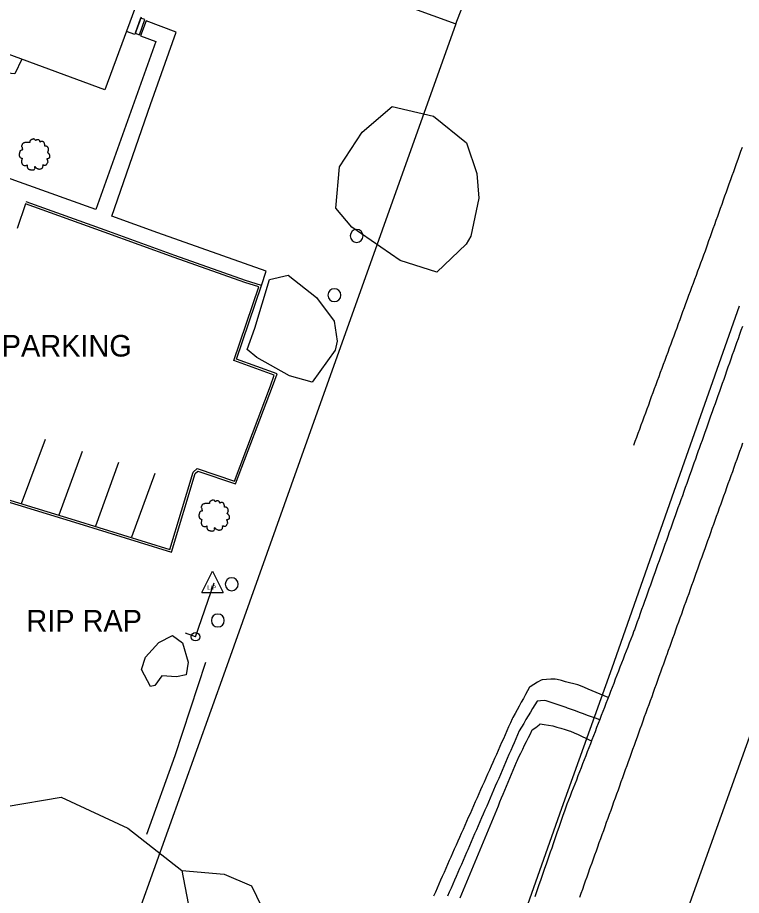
# Model space of a CAD drawing. Extents: x 1901471 to 1963503, y 756461 to 799997.
# Drawn here: x 1940428.7 to 1940596.2, y 779658.6 to 779861.8 of the extents above; entities that cross this region are included whole.
import ezdxf

# ---------------------------------------------------------------- set-up
doc = ezdxf.new("R2010")
doc.units = 0
for name, color, linetype in [('Default', 7, 'Continuous'), ('RD_EX_Bldg', 7, 'Continuous'), ('RD_EX_BldgApp', 7, 'Continuous'), ('RD_EX_Conc', 7, 'Continuous'), ('RD_EX_DR_ErosCtrl', 7, 'Continuous'), ('RD_EX_Fence_Other', 7, 'Continuous'), ('RD_EX_GuardRail', 7, 'Continuous'), ('RD_EX_H2O', 7, 'Continuous'), ('RD_EX_Misc', 7, 'Continuous'), ('RD_EX_Road', 7, 'Continuous'), ('RD_EX_UT', 7, 'Continuous'), ('RD_EX_VEG', 7, 'Continuous'), ('RD_HC_Cl', 7, 'Continuous')]:
    doc.layers.add(name, color=color, linetype=linetype)

# ---------------------------------------------------------------- blocks, each defined once
blk = doc.blocks.new('POST')
at = {"layer": 'Default'}
for start, end in [(90, 270), (270, 90)]:
    blk.add_arc((0, 0), 0.127, start, end, dxfattribs=at)
blk = doc.blocks.new('T2')
at = {"layer": 'RD_EX_VEG'}
for points in [[(0.05, 7.21), (-0.25, 7.24), (-0.57, 7.14), (-0.82, 7.04), (-1.05, 6.96), (-1.27, 6.86), (-1.57, 6.69), (-1.8, 6.49), (-1.92, 6.24), (-1.97, 6.01), (-2.02, 5.74), (-2.02, 5.56), (-2.15, 5.54), (-2.3, 5.56), (-2.55, 5.64), (-2.8, 5.64), (-3.05, 5.64), (-3.4, 5.61), (-3.75, 5.61), (-4.02, 5.56), (-4.35, 5.51), (-4.72, 5.39), (-5.07, 5.26), (-5.37, 5.01), (-5.62, 4.54), (-5.75, 4.19), (-5.9, 3.94), (-5.75, 3.49), (-5.57, 3.14), (-5.55, 2.94), (-5.47, 2.52), (-5.37, 2.29), (-5.25, 2.09), (-5.32, 2.07), (-5.7, 2.02), (-6, 1.92), (-6.42, 1.69), (-6.64, 1.47), (-6.74, 1.14), (-6.77, 0.79), (-6.87, 0.59), (-6.94, 0.32), (-6.97, 0.24), (-7.02, -0.08), (-6.92, -0.53), (-6.89, -0.88), (-6.77, -1.11), (-6.62, -1.28), (-6.44, -1.53), (-6.05, -1.76), (-5.72, -1.86), (-5.52, -1.88), (-5.7, -2.38), (-5.75, -2.73), (-5.87, -3.13), (-5.87, -3.21), (-5.92, -3.68), (-5.77, -4.01), (-5.7, -4.38), (-5.52, -4.61), (-5.25, -4.91), (-4.92, -5.13), (-4.42, -5.26), (-4.02, -5.23), (-3.45, -5.06), (-3.2, -4.98), (-3.22, -5.16), (-3.2, -5.53), (-3.2, -5.96), (-3.05, -6.28), (-2.95, -6.56), (-2.8, -6.81), (-2.47, -7.03), (-2.07, -7.11), (-1.65, -7.26), (-1.2, -7.33), (-0.7, -7.36), (-0.1, -7.21), (0.18, -7.08), (0.28, -6.91), (0.48, -6.53), (0.43, -6.31), (0.45, -5.71), (0.55, -5.88), (0.73, -6.23), (1.23, -6.53), (1.63, -6.71), (2.1, -6.86), (2.4, -6.93), (2.88, -6.86), (3.25, -6.78), (3.63, -6.66), (3.93, -6.38), (4.1, -6.11), (4.15, -5.83), (4.23, -5.46), (4.28, -5.28)], [(4.28, -5.28), (4.2, -5.11), (4.15, -4.86), (4.23, -4.88), (4.4, -4.93), (4.68, -5.06), (4.9, -5.13), (5.23, -5.11), (5.5, -5.01), (5.95, -4.73), (6.22, -4.26), (6.5, -3.86), (6.57, -3.53), (6.52, -3.31), (6.5, -2.81), (6.3, -2.56), (6.25, -2.43), (6.15, -2.03), (6.22, -1.98), (6.5, -1.93), (6.87, -1.81), (7.15, -1.68), (7.37, -1.51), (7.45, -1.28), (7.42, -0.88), (7.47, -0.48), (7.4, -0.33), (7.3, -0.18), (7.22, 0.02), (7.07, 0.17), (6.97, 0.32), (6.87, 0.42), (6.75, 0.57), (6.57, 0.69), (6.42, 0.74), (6.37, 0.89), (6.52, 1.09), (6.57, 1.19), (6.6, 1.42), (6.82, 1.77), (6.87, 2.17), (6.82, 2.59), (6.77, 2.87), (6.62, 3.14), (6.42, 3.39), (6.3, 3.56), (6.12, 3.69), (5.8, 3.81), (5.55, 3.86), (5.2, 3.86), (5, 3.91), (5.03, 3.96), (5.03, 4.11), (5.03, 4.39), (4.95, 4.84), (4.8, 5.34), (4.8, 5.36), (4.7, 5.61), (4.48, 5.81), (4.3, 5.91), (4.1, 6.04), (3.85, 6.06), (3.55, 6.06), (3.28, 6.01), (3.08, 5.91), (2.9, 5.79), (2.83, 5.94), (2.73, 6.24), (2.68, 6.39), (2.53, 6.56), (2.3, 6.76), (1.85, 6.89), (1.23, 6.81), (0.93, 6.61), (0.78, 6.44), (0.73, 6.56), (0.53, 6.76), (0.43, 6.94), (0.25, 7.06), (0.1, 7.16), (0, 7.21)]]:
    blk.add_spline(points, degree=3, dxfattribs=at)
blk = doc.blocks.new('GW')
at = {"layer": 'RD_EX_UT'}
blk.add_line((0, 0), (0, 5), dxfattribs=at)
blk.add_circle((0, 0), 2, dxfattribs=at)
blk = doc.blocks.new('LP')
at = {"layer": 'RD_EX_UT'}
for p, q in [((-5, -3.72), (0, 6.28)), ((0, 6.28), (5, -3.72)), ((-5, -3.72), (5, -3.72))]:
    blk.add_line(p, q, dxfattribs=at)
blk.add_text('L/P', height=2, dxfattribs=at).set_placement((-2.4, -2.44))

msp = doc.modelspace()

# ---------------------------------------------------------------- linework, layer by layer
at = {"layer": 'RD_EX_Bldg'}
msp.add_lwpolyline([(1940428.82, 780050.77), (1940454.3, 780041.41), (1940404.8, 779906.67), (1940463.6, 779885.07), (1940448.91, 779845.1), (1940413.48, 779858.12), (1940412.53, 779855.52), (1940388.81, 779864.24), (1940377.87, 779834.47), (1940354.48, 779843.07)], dxfattribs=at)
at = {"layer": 'RD_EX_BldgApp'}
msp.add_lwpolyline([(1940457.25, 779861.96), (1940455.81, 779857.92), (1940453.88, 779858.61)], dxfattribs=at)
msp.add_lwpolyline([(1940457.16, 779861.71), (1940455.91, 779858.21), (1940456.86, 779857.87), (1940458.11, 779861.37)], close=True, dxfattribs=at)
at = {"layer": 'RD_EX_Conc'}
for points in [[(1940485.12, 779799.82), (1940486.2, 779803.09), (1940461.15, 779811.99), (1940450.52, 779815.88), (1940459.42, 779841.74), (1940465.39, 779858.43), (1940458.43, 779861.08), (1940457.13, 779857.63), (1940460.66, 779856.31), (1940446.77, 779817.38), (1940425.03, 779825.19), (1940400.24, 779834.16), (1940406.67, 779851.91), (1940400.36, 779855.49), (1940398.69, 779858.34), (1940386.95, 779852.5), (1940388.03, 779849.64), (1940386.65, 779848.73), (1940387.92, 779846.06), (1940387.71, 779844.38), (1940394.21, 779841.02), (1940387.2, 779821.72), (1940384.56, 779814.49), (1940384.56, 779814.49)], [(1940425.98, 779749.85), (1940441.85, 779745.02), (1940464.27, 779738.07), (1940469.77, 779756.3), (1940470.37, 779756.85), (1940479.14, 779753.92), (1940487.64, 779776.42), (1940488.72, 779779.37), (1940479.36, 779782.77), (1940485.12, 779799.82), (1940481.41, 779801), (1940465.07, 779806.74), (1940448.92, 779812.62), (1940430.69, 779819.21)]]:
    msp.add_lwpolyline(points, dxfattribs=at)
at = {"layer": 'RD_EX_DR_ErosCtrl'}
msp.add_lwpolyline([(1940459.44, 779706.95), (1940457.39, 779710.89), (1940458.25, 779713.74), (1940461.37, 779717.18), (1940464.56, 779718.78), (1940466.84, 779717.12), (1940468.13, 779712.61), (1940467.7, 779709.7), (1940465.44, 779709.24), (1940462.04, 779709.41), (1940460.45, 779707.2)], close=True, dxfattribs=at)
for points in [[(1940565.36, 779704.42), (1940564.44, 779704.8), (1940563.52, 779705.19), (1940562.6, 779705.58), (1940561.67, 779705.96), (1940560.75, 779706.35), (1940559.83, 779706.74), (1940558.91, 779707.13), (1940558.33, 779707.37), (1940557.38, 779707.61), (1940556.43, 779707.85), (1940555.48, 779708.09), (1940554.53, 779708.34), (1940553.58, 779708.58), (1940553.07, 779708.71), (1940552.08, 779708.64), (1940551.09, 779708.57), (1940550.1, 779708.49), (1940549.83, 779708.47), (1940548.97, 779707.95), (1940548.12, 779707.43), (1940547.27, 779706.91), (1940547.16, 779706.84), (1940546.68, 779705.96), (1940546.2, 779705.09), (1940545.72, 779704.21), (1940545.24, 779703.33), (1940544.76, 779702.45), (1940544.28, 779701.58), (1940543.8, 779700.7), (1940543.32, 779699.82), (1940543.12, 779699.46), (1940542.71, 779698.55), (1940542.31, 779697.64), (1940541.9, 779696.72), (1940541.5, 779695.81), (1940541.09, 779694.9), (1940540.69, 779693.98), (1940540.28, 779693.07), (1940539.87, 779692.15), (1940539.47, 779691.24), (1940539.06, 779690.33), (1940538.66, 779689.41), (1940538.25, 779688.5), (1940537.85, 779687.58), (1940537.44, 779686.67), (1940537.04, 779685.76), (1940536.63, 779684.84), (1940536.22, 779683.93), (1940535.82, 779683.02), (1940535.41, 779682.1), (1940535.01, 779681.19), (1940534.6, 779680.27), (1940534.2, 779679.36), (1940533.79, 779678.45), (1940533.39, 779677.53), (1940532.98, 779676.62), (1940532.57, 779675.7), (1940532.17, 779674.79), (1940531.76, 779673.88), (1940531.36, 779672.96), (1940530.95, 779672.05), (1940530.55, 779671.14), (1940530.14, 779670.22), (1940529.74, 779669.31), (1940529.74, 779669.31), (1940529.33, 779668.39), (1940528.92, 779667.48), (1940528.58, 779666.69), (1940528.17, 779665.78), (1940527.77, 779664.86), (1940527.37, 779663.95), (1940526.96, 779663.03), (1940526.56, 779662.12), (1940526.16, 779661.21), (1940525.75, 779660.29), (1940525.35, 779659.38), (1940524.95, 779658.46)], [(1940531.13, 779658.08), (1940531.52, 779659), (1940531.9, 779659.92), (1940532.28, 779660.85), (1940532.66, 779661.77), (1940533.05, 779662.69), (1940533.43, 779663.62), (1940533.81, 779664.54), (1940534.19, 779665.46), (1940534.57, 779666.39), (1940534.96, 779667.31), (1940535.34, 779668.24), (1940535.72, 779669.16), (1940536.1, 779670.08), (1940536.49, 779671.01), (1940536.87, 779671.93), (1940537.25, 779672.85), (1940537.63, 779673.78), (1940538.02, 779674.7), (1940538.4, 779675.63), (1940538.78, 779676.55), (1940539.16, 779677.47), (1940539.55, 779678.4), (1940539.93, 779679.32), (1940540.31, 779680.24), (1940540.69, 779681.17), (1940541.07, 779682.09), (1940541.46, 779683.01), (1940541.84, 779683.94), (1940542.22, 779684.86), (1940542.22, 779684.86), (1940542.6, 779685.79), (1940542.99, 779686.71), (1940543.37, 779687.63), (1940543.75, 779688.56), (1940544.13, 779689.48), (1940544.26, 779689.79), (1940544.7, 779690.68), (1940545.14, 779691.58), (1940545.58, 779692.47), (1940546.02, 779693.36), (1940546.46, 779694.26), (1940546.9, 779695.15), (1940547.34, 779696.05), (1940547.77, 779696.92), (1940548.57, 779697.52), (1940549.36, 779698.12), (1940549.59, 779698.3), (1940550.55, 779698.16), (1940551.52, 779698.03), (1940552.55, 779697.89), (1940553.49, 779697.6), (1940554.42, 779697.31), (1940555.36, 779697.03), (1940556.3, 779696.74), (1940556.59, 779696.65), (1940557.49, 779696.24), (1940558.39, 779695.83), (1940559.29, 779695.41), (1940560.19, 779695), (1940561.1, 779694.58), (1940561.49, 779694.41)]]:
    msp.add_lwpolyline(points, dxfattribs=at)
at = {"layer": 'RD_EX_Fence_Other'}
for points in [[(1940463.44, 779884.65), (1940530.06, 779860.38), (1940544.99, 779898.87)], [(1940530.06, 779860.38), (1940495.97, 779764.89), (1940476.73, 779710.7), (1940430.27, 779581.01), (1940395.75, 779482.09), (1940305.04, 779237.32), (1940262.61, 779109.62), (1940227.51, 779010.24), (1940195.73, 778919.17), (1940168.86, 778847.55), (1940145.4, 778780.76), (1940114.18, 778694.63), (1940099.11, 778655.58), (1940168.92, 778659.37)]]:
    msp.add_lwpolyline(points, dxfattribs=at)
at = {"layer": 'RD_EX_GuardRail'}
msp.add_lwpolyline([(1940595.67, 779795.05), (1940580.56, 779752.14), (1940566.16, 779711.2), (1940554.51, 779678.73), (1940540.2, 779638.09), (1940527.97, 779603.77), (1940513.38, 779563.06), (1940498.06, 779520.78), (1940479.49, 779469.22), (1940461.13, 779417.34), (1940445.48, 779373.47), (1940425.16, 779315.87), (1940410.1, 779271.32)], dxfattribs=at)
at = {"layer": 'RD_EX_H2O'}
for points in [[(1940596.33, 779831.78), (1940596, 779830.84), (1940595.66, 779829.89), (1940595.32, 779828.95), (1940594.99, 779828.01), (1940594.65, 779827.07), (1940594.31, 779826.13), (1940593.98, 779825.19), (1940593.64, 779824.24), (1940593.3, 779823.3), (1940592.97, 779822.36), (1940592.63, 779821.42), (1940592.29, 779820.48), (1940591.96, 779819.54), (1940591.62, 779818.59), (1940591.28, 779817.65), (1940590.95, 779816.71), (1940590.61, 779815.77), (1940590.28, 779814.83), (1940589.94, 779813.89), (1940589.6, 779812.94), (1940589.27, 779812), (1940588.93, 779811.06), (1940588.59, 779810.12), (1940588.26, 779809.18), (1940587.92, 779808.24), (1940587.76, 779807.79), (1940587.41, 779806.85), (1940587.07, 779805.92), (1940586.72, 779804.98), (1940586.38, 779804.04), (1940586.03, 779803.1), (1940585.69, 779802.16), (1940585.34, 779801.22), (1940584.99, 779800.29), (1940584.65, 779799.35), (1940584.3, 779798.41), (1940583.96, 779797.47), (1940583.61, 779796.53), (1940583.27, 779795.59), (1940582.92, 779794.66), (1940582.58, 779793.72), (1940582.23, 779792.78), (1940581.89, 779791.84), (1940581.54, 779790.9), (1940581.2, 779789.96), (1940580.85, 779789.03), (1940580.51, 779788.09), (1940580.16, 779787.15), (1940579.82, 779786.21), (1940579.47, 779785.27), (1940579.13, 779784.33), (1940578.78, 779783.4), (1940578.44, 779782.46), (1940578.09, 779781.52), (1940577.74, 779780.58), (1940577.4, 779779.64), (1940577.05, 779778.7), (1940576.71, 779777.77), (1940576.36, 779776.83), (1940576.02, 779775.89), (1940575.67, 779774.95), (1940575.33, 779774.01), (1940574.98, 779773.07), (1940574.64, 779772.14), (1940574.29, 779771.2), (1940573.95, 779770.26), (1940573.6, 779769.32), (1940573.26, 779768.38), (1940572.91, 779767.44), (1940572.57, 779766.51), (1940572.22, 779765.57), (1940571.88, 779764.63), (1940571.53, 779763.69), (1940571.19, 779762.75)], [(1940563.38, 779699.29), (1940562.45, 779699.62), (1940561.52, 779699.96), (1940560.59, 779700.3), (1940559.66, 779700.64), (1940558.74, 779700.97), (1940557.81, 779701.31), (1940556.88, 779701.65), (1940555.95, 779701.99), (1940555.65, 779702.1), (1940554.72, 779702.4), (1940553.79, 779702.71), (1940552.86, 779703.02), (1940551.93, 779703.33), (1940551, 779703.64), (1940550.65, 779703.76), (1940549.66, 779703.66), (1940548.89, 779703.58), (1940548.38, 779702.72), (1940547.86, 779701.87), (1940547.35, 779701.01), (1940546.83, 779700.15), (1940546.32, 779699.3), (1940545.8, 779698.44), (1940545.29, 779697.58), (1940544.77, 779696.72), (1940544.38, 779695.8), (1940543.98, 779694.89), (1940543.58, 779693.97), (1940543.18, 779693.05), (1940542.79, 779692.13), (1940542.39, 779691.22), (1940541.99, 779690.3), (1940541.6, 779689.38), (1940541.2, 779688.46), (1940540.8, 779687.55), (1940540.4, 779686.63), (1940540.01, 779685.71), (1940539.61, 779684.79), (1940539.21, 779683.88), (1940538.82, 779682.96), (1940538.42, 779682.04), (1940538.02, 779681.12), (1940537.62, 779680.21), (1940537.23, 779679.29), (1940536.83, 779678.37), (1940536.43, 779677.45), (1940536.04, 779676.54), (1940535.64, 779675.62), (1940535.24, 779674.7), (1940534.85, 779673.78), (1940534.45, 779672.87), (1940534.05, 779671.95), (1940533.65, 779671.03), (1940533.26, 779670.11), (1940532.86, 779669.2), (1940532.57, 779668.53), (1940532.17, 779667.61), (1940531.77, 779666.7), (1940531.37, 779665.78), (1940530.98, 779664.86), (1940530.58, 779663.95), (1940530.18, 779663.03), (1940529.78, 779662.11), (1940529.38, 779661.2), (1940529.38, 779661.2), (1940528.98, 779660.28), (1940528.58, 779659.36), (1940528.18, 779658.45)]]:
    msp.add_lwpolyline(points, dxfattribs=at)
at = {"layer": 'RD_EX_Road'}
for points in [[(1940426.12, 779750.33), (1940442, 779745.49), (1940463.94, 779738.7), (1940469.33, 779756.58), (1940470.25, 779757.42), (1940478.84, 779754.55), (1940487.17, 779776.59), (1940488.08, 779779.07), (1940478.73, 779782.47), (1940484.49, 779799.5), (1940481.25, 779800.53), (1940464.9, 779806.27), (1940448.75, 779812.15), (1940430.52, 779818.74), (1940428.56, 779812.98)], [(1940596.41, 779790.32), (1940596.07, 779789.37), (1940595.74, 779788.43), (1940595.41, 779787.49), (1940595.07, 779786.55), (1940594.74, 779785.6), (1940594.4, 779784.66), (1940594.07, 779783.72), (1940593.74, 779782.78), (1940593.4, 779781.83), (1940593.07, 779780.89), (1940592.74, 779779.95), (1940592.4, 779779.01), (1940592.07, 779778.06), (1940591.73, 779777.12), (1940591.4, 779776.18), (1940591.07, 779775.24), (1940590.73, 779774.3), (1940590.4, 779773.35), (1940590.07, 779772.41), (1940589.73, 779771.47), (1940589.4, 779770.53), (1940589.06, 779769.58), (1940588.73, 779768.64), (1940588.4, 779767.7), (1940588.06, 779766.76), (1940587.73, 779765.81), (1940587.4, 779764.87), (1940587.06, 779763.93), (1940586.73, 779762.99), (1940586.39, 779762.04), (1940586.2, 779761.51), (1940585.87, 779760.57), (1940585.53, 779759.63), (1940585.2, 779758.68), (1940584.86, 779757.74), (1940584.52, 779756.8), (1940584.19, 779755.86), (1940583.85, 779754.92), (1940583.52, 779753.98), (1940583.18, 779753.04), (1940582.84, 779752.09), (1940582.51, 779751.15), (1940582.17, 779750.21), (1940581.83, 779749.27), (1940581.5, 779748.33), (1940581.16, 779747.39), (1940580.83, 779746.45), (1940580.49, 779745.5), (1940580.15, 779744.56), (1940579.82, 779743.62), (1940579.48, 779742.68), (1940579.15, 779741.74), (1940578.81, 779740.8), (1940578.47, 779739.86), (1940578.14, 779738.91), (1940577.8, 779737.97), (1940577.46, 779737.03), (1940577.13, 779736.09), (1940576.79, 779735.15), (1940576.46, 779734.21), (1940576.12, 779733.27), (1940575.78, 779732.32), (1940575.45, 779731.38), (1940575.11, 779730.44), (1940574.78, 779729.5), (1940574.44, 779728.56), (1940574.1, 779727.62), (1940573.77, 779726.68), (1940573.43, 779725.73), (1940573.09, 779724.79), (1940572.76, 779723.85), (1940572.42, 779722.91), (1940572.09, 779721.97), (1940571.75, 779721.03), (1940571.41, 779720.09), (1940571.32, 779719.83), (1940570.96, 779718.89), (1940570.6, 779717.96), (1940570.24, 779717.03), (1940569.88, 779716.1), (1940569.52, 779715.17), (1940569.16, 779714.23), (1940568.8, 779713.3), (1940568.44, 779712.37), (1940568.08, 779711.44), (1940567.71, 779710.5), (1940567.35, 779709.57), (1940566.99, 779708.64), (1940566.63, 779707.71), (1940566.27, 779706.77), (1940565.91, 779705.84), (1940565.55, 779704.91), (1940565.19, 779703.98), (1940564.83, 779703.04), (1940564.47, 779702.11), (1940564.11, 779701.18), (1940563.75, 779700.25), (1940563.39, 779699.31), (1940563.03, 779698.38), (1940562.66, 779697.45), (1940562.3, 779696.52), (1940561.94, 779695.58), (1940561.58, 779694.65), (1940561.22, 779693.72), (1940560.86, 779692.79), (1940560.5, 779691.85), (1940560.14, 779690.92), (1940559.78, 779689.99), (1940559.42, 779689.06), (1940559.06, 779688.13), (1940558.7, 779687.19), (1940558.34, 779686.26), (1940557.98, 779685.33), (1940557.61, 779684.4), (1940557.25, 779683.46), (1940556.89, 779682.53), (1940556.53, 779681.6), (1940556.17, 779680.67), (1940555.81, 779679.73), (1940555.54, 779679.04), (1940555.21, 779678.09), (1940554.89, 779677.15), (1940554.56, 779676.2), (1940554.23, 779675.26), (1940553.9, 779674.32), (1940553.58, 779673.37), (1940553.25, 779672.43), (1940552.92, 779671.48), (1940552.59, 779670.54), (1940552.27, 779669.59), (1940551.94, 779668.65), (1940551.61, 779667.7), (1940551.28, 779666.76), (1940550.96, 779665.82), (1940550.63, 779664.87), (1940550.3, 779663.93), (1940549.97, 779662.98), (1940549.65, 779662.04), (1940549.32, 779661.09), (1940548.99, 779660.15), (1940548.66, 779659.2), (1940548.34, 779658.26)], [(1940435.06, 779764.16), (1940429.51, 779749.3)], [(1940596.45, 779763.28), (1940596.11, 779762.34), (1940595.77, 779761.4), (1940595.43, 779760.46), (1940595.1, 779759.52), (1940594.76, 779758.58), (1940594.42, 779757.64), (1940594.08, 779756.7), (1940593.75, 779755.76), (1940593.41, 779754.81), (1940593.07, 779753.87), (1940592.74, 779752.93), (1940592.4, 779751.99), (1940592.06, 779751.05), (1940591.72, 779750.11), (1940591.39, 779749.17), (1940591.05, 779748.23), (1940590.71, 779747.28), (1940590.37, 779746.34), (1940590.04, 779745.4), (1940589.7, 779744.46), (1940589.36, 779743.52), (1940589.03, 779742.58), (1940588.69, 779741.64), (1940588.35, 779740.7), (1940588.01, 779739.76), (1940587.68, 779738.81), (1940587.34, 779737.87), (1940587, 779736.93), (1940586.66, 779735.99), (1940586.33, 779735.05), (1940585.99, 779734.11), (1940585.65, 779733.17), (1940585.31, 779732.23), (1940584.98, 779731.29), (1940584.64, 779730.34), (1940584.3, 779729.4), (1940583.97, 779728.46), (1940583.63, 779727.52), (1940583.29, 779726.58), (1940582.95, 779725.64), (1940582.62, 779724.7), (1940582.28, 779723.76), (1940581.94, 779722.81), (1940581.6, 779721.87), (1940581.27, 779720.93), (1940580.93, 779719.99), (1940580.59, 779719.05), (1940580.25, 779718.11), (1940579.92, 779717.17), (1940579.58, 779716.23), (1940579.24, 779715.29), (1940578.91, 779714.34), (1940578.79, 779714.03), (1940578.45, 779713.09), (1940578.12, 779712.15), (1940577.78, 779711.21), (1940577.44, 779710.27), (1940577.1, 779709.33), (1940576.76, 779708.39), (1940576.42, 779707.45), (1940576.08, 779706.5), (1940575.75, 779705.56), (1940575.41, 779704.62), (1940575.07, 779703.68), (1940574.73, 779702.74), (1940574.39, 779701.8), (1940574.05, 779700.86), (1940573.71, 779699.92), (1940573.38, 779698.98), (1940573.04, 779698.04), (1940572.7, 779697.1), (1940572.36, 779696.16), (1940572.02, 779695.22), (1940571.68, 779694.28), (1940571.35, 779693.34), (1940571.01, 779692.4), (1940570.67, 779691.45), (1940570.33, 779690.51), (1940569.99, 779689.57), (1940569.65, 779688.63), (1940569.31, 779687.69), (1940568.98, 779686.75), (1940568.64, 779685.81), (1940568.3, 779684.87), (1940567.96, 779683.93), (1940567.62, 779682.99), (1940567.28, 779682.05), (1940566.94, 779681.11), (1940566.61, 779680.17), (1940566.27, 779679.23), (1940565.93, 779678.29), (1940565.59, 779677.35), (1940565.25, 779676.4), (1940564.91, 779675.46), (1940564.58, 779674.52), (1940564.24, 779673.58), (1940563.9, 779672.64), (1940563.56, 779671.7), (1940563.22, 779670.76), (1940562.88, 779669.82), (1940562.54, 779668.88), (1940562.21, 779667.94), (1940561.87, 779667), (1940561.53, 779666.06), (1940561.19, 779665.12), (1940561.05, 779664.73), (1940560.71, 779663.79), (1940560.38, 779662.85), (1940560.04, 779661.9), (1940559.7, 779660.96), (1940559.37, 779660.02), (1940559.03, 779659.08), (1940558.69, 779658.14)], [(1940443.61, 779761.39), (1940438.24, 779746.64)], [(1940452.07, 779758.84), (1940446.69, 779744.09)], [(1940460.45, 779756.31), (1940455.07, 779741.56)]]:
    msp.add_lwpolyline(points, dxfattribs=at)
at = {"layer": 'RD_EX_UT'}
msp.add_lwpolyline([(1940469.86, 779718.5), (1940474.15, 779730.98)], dxfattribs=at)
at = {"layer": 'RD_EX_VEG'}
for points in [[(1940429.66, 779852.18), (1940428.02, 779848.77), (1940418.63, 779849.63), (1940410.15, 779852.88), (1940404.83, 779855.05), (1940402.89, 779857.93), (1940402.8, 779859.1)], [(1940472.2, 779712.57), (1940465.11, 779690.93), (1940458.55, 779672.68)], [(1940426.04, 779679.2), (1940438.75, 779681.36), (1940454.19, 779674.2), (1940466.69, 779664.4), (1940470, 779647.11), (1940464.51, 779618.95), (1940472.23, 779604.81), (1940461.49, 779576.52), (1940450.1, 779543.57), (1940431.27, 779503.54), (1940424.77, 779486.58)], [(1940466.69, 779664.4), (1940476.48, 779663.5), (1940482.79, 779660.86), (1940485.1, 779656.07), (1940482.87, 779635.65), (1940481.06, 779613.48), (1940477.99, 779602.75), (1940469.06, 779581.44), (1940450.2, 779543.87)]]:
    msp.add_lwpolyline(points, dxfattribs=at)
for points in [[(1940532.51, 779809.39), (1940525.67, 779802.93), (1940517.18, 779805.62), (1940506.04, 779813.29), (1940502.32, 779817.71), (1940503.15, 779827.28), (1940508.44, 779835.27), (1940515.38, 779841.28), (1940524.89, 779839.01), (1940532.53, 779832.85), (1940534.92, 779825.76), (1940535.38, 779820.01), (1940533.58, 779811.24)], [(1940502.17, 779784.86), (1940496.82, 779777.45), (1940491.58, 779778.86), (1940484.07, 779783.11), (1940481.83, 779785.03), (1940483.62, 779789.91), (1940486.95, 779801.2), (1940491.32, 779802.18), (1940497.89, 779797.01), (1940501.92, 779791.52), (1940502.65, 779786.9)]]:
    msp.add_lwpolyline(points, close=True, dxfattribs=at)
at = {"layer": 'RD_HC_Cl'}
msp.add_line((1941878.42, 783269.07), (1940045.23, 778152.54), dxfattribs=at)

# ---------------------------------------------------------------- block references
at = {"layer": 'RD_EX_Misc', "xscale": 11.811023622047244, "yscale": 11.811023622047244}
for p in [(1940507.15, 779811.29), (1940501.99, 779797.57), (1940478.24, 779730.66), (1940475.02, 779722.26)]:
    msp.add_blockref('POST', p, dxfattribs=at)
at = {"layer": 'RD_EX_UT', "xscale": 0.4921259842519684, "yscale": 0.4921259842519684}
msp.add_blockref('LP', (1940473.76, 779730.59), dxfattribs=at)
at = {"layer": 'RD_EX_UT', "xscale": 0.4921259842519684, "yscale": 0.4921259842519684, "rotation": 71.112238}
msp.add_blockref('GW', (1940469.86, 779718.5), dxfattribs=at)
at = {"layer": 'RD_EX_VEG', "xscale": 0.4921259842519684, "yscale": 0.4921259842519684}
for p in [(1940432.49, 779830.17), (1940474.07, 779746.59)]:
    msp.add_blockref('T2', p, dxfattribs=at)

# ---------------------------------------------------------------- texts
at = {"layer": 'RD_EX_DR_ErosCtrl'}
msp.add_text('RIP RAP', height=5, dxfattribs=at).set_placement((1940430.72, 779719.7))
at = {"layer": 'RD_EX_Road'}
msp.add_text('PARKING', height=5, dxfattribs=at).set_placement((1940425.02, 779783.36))

doc.saveas('drawing.dxf')
